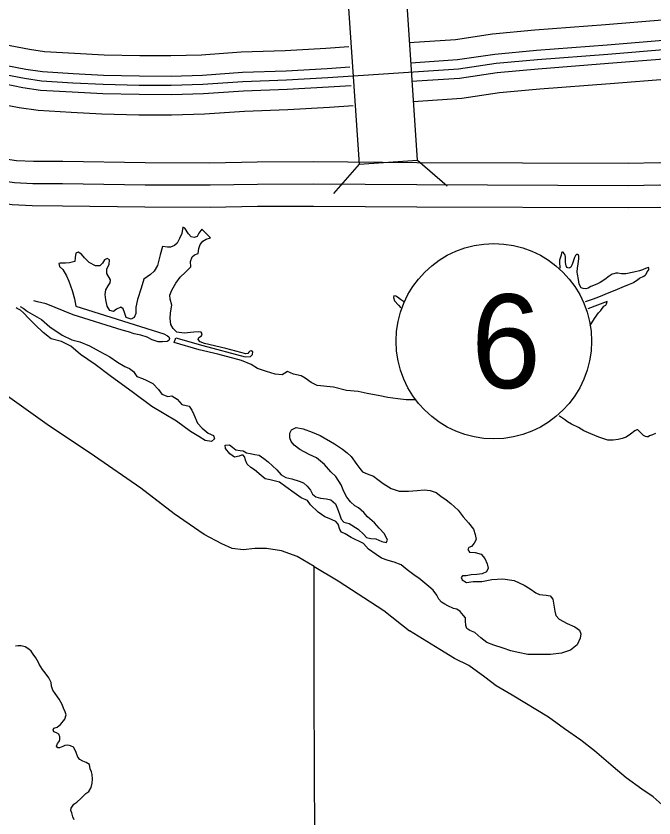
# Model space of a CAD drawing. Extents: x 31699 to 244310, y -8841 to 11474.
# Drawn here: x 95021.4 to 95308.6, y 4430.6 to 4791.7 of the extents above; entities that cross this region are included whole.
import ezdxf

# ---------------------------------------------------------------- set-up
doc = ezdxf.new("R2010")
doc.units = 0
for name, color, linetype in [('B_Logo', 7, 'Continuous'), ('New Level (0)', 7, 'Continuous'), ('R_Border Notes', 7, 'Continuous'), ('R_Draft', 7, 'Continuous'), ('R_Logo', 7, 'Continuous'), ('R_XS_EARTHWORK_STAGE1', 7, 'Continuous'), ('S_AREA_CALC', 7, 'Continuous')]:
    doc.layers.add(name, color=color, linetype=linetype)

msp = doc.modelspace()

# ---------------------------------------------------------------- linework, layer by layer
at = {"layer": 'B_Logo'}
for points in [[(95428.93, 4776.69), (95410.73, 4779.21), (95368.29, 4777.71), (95341.4, 4777.34), (95314.78, 4776.59), (95287.88, 4774.42), (95256.12, 4771.98), (95237.53, 4770.27), (95220.63, 4767.74), (95182.35, 4765.15), (95161.75, 4763.78), (95143.2, 4762.74), (95123.51, 4762.07), (95105.51, 4760.78), (95091.27, 4760.34), (95076.88, 4760.43), (95060.56, 4760.8), (95046.88, 4761.51), (95032.81, 4762.35), (95025.11, 4763.52), (95016.47, 4765.19), (94992.33, 4769)], [(95430.28, 4718.38), (95394.04, 4717.52), (95336.69, 4715.82), (95321.39, 4715.28), (95310.93, 4715.5), (95297.09, 4715.27), (95201.85, 4715.61), (95155.29, 4715.98), (95130.06, 4715.87), (95108.76, 4715.48), (95079.46, 4715.58), (95042.35, 4716.11), (95028.96, 4716.17), (95020.63, 4716.58), (95005.85, 4718.73), (94990.74, 4722.04)]]:
    msp.add_lwpolyline(points, dxfattribs=at)
at = {"layer": 'New Level (0)'}
for points in [[(95430.35, 4789.95), (95411.41, 4792.58), (95367.96, 4791.04), (95341.12, 4790.68), (95314.06, 4789.91), (95286.83, 4787.72), (95255, 4785.26), (95235.93, 4783.51), (95219.19, 4781.01), (95198.43, 4779.6)], [(95171.21, 4777.78), (95160.93, 4777.09), (95142.6, 4776.06), (95122.81, 4775.39), (95104.82, 4774.1), (95091.11, 4773.68), (95077.07, 4773.77), (95061.05, 4774.12), (95047.63, 4774.83), (95034.2, 4775.62), (95027.38, 4776.66), (95018.78, 4778.32), (94994.4, 4782.17)], [(95429.5, 4780.82), (95410.94, 4783.39), (95368.19, 4781.87), (95341.31, 4781.51), (95314.56, 4780.75), (95287.55, 4778.58), (95255.77, 4776.13), (95237.03, 4774.4), (95220.18, 4771.88), (95199.09, 4770.46)], [(95428.35, 4772.56), (95410.51, 4775.04), (95368.39, 4773.54), (95341.48, 4773.18), (95315.01, 4772.43), (95288.21, 4770.27), (95256.48, 4767.82), (95238.03, 4766.13), (95221.08, 4763.59), (95199.51, 4762.14)], [(95171.74, 4768.62), (95161.49, 4767.94), (95143.01, 4766.91), (95123.29, 4766.23), (95105.29, 4764.94), (95091.22, 4764.51), (95076.94, 4764.6), (95060.71, 4764.96), (95047.12, 4765.67), (95033.24, 4766.5), (95025.82, 4767.62), (95017.19, 4769.29), (94992.98, 4773.11)], [(95172.29, 4760.31), (95162, 4759.63), (95143.39, 4758.58), (95123.73, 4757.91), (95105.72, 4756.62), (95091.32, 4756.17), (95076.82, 4756.27), (95060.4, 4756.63), (95046.65, 4757.35), (95032.37, 4758.2), (95024.4, 4759.41), (95015.75, 4761.09), (94991.68, 4764.88)], [(95427.51, 4763.43), (95410.04, 4765.85), (95368.61, 4764.38), (95341.67, 4764.01), (95315.51, 4763.27), (95288.93, 4761.13), (95257.25, 4758.69), (95239.13, 4757.02), (95222.06, 4754.47), (95200.16, 4752.99)], [(95173.22, 4751.18), (95162.57, 4750.48), (95143.8, 4749.42), (95124.22, 4748.75), (95106.19, 4747.46), (95091.43, 4747.01), (95076.69, 4747.1), (95060.06, 4747.47), (95046.14, 4748.2), (95031.41, 4749.08), (95022.85, 4750.38), (95014.17, 4752.06), (94990.25, 4755.83)]]:
    msp.add_lwpolyline(points, dxfattribs=at)
at = {"layer": 'R_Border Notes'}
msp.add_circle((95236.51, 4645.24), 44, dxfattribs=at)
at = {"layer": 'R_Draft'}
for points in [[(95122.94, 4636.52), (95112.29, 4639.45), (95103.79, 4641.35), (95092.59, 4644.66), (95093.35, 4646.75), (95105.48, 4643.25), (95124.57, 4638.29), (95126.9, 4638.34), (95127.82, 4639.23), (95128.06, 4640.43), (95127.32, 4640.95), (95126.65, 4640.81), (95126.26, 4640.26), (95125.81, 4639.65), (95124.81, 4639.63), (95115.9, 4641.93), (95106.26, 4644.27), (95104.25, 4645.03), (95103.43, 4646.02), (95103.74, 4646.96), (95104.93, 4647.72), (95105.24, 4648.59), (95104.76, 4649.25), (95103.49, 4649.49), (95101.5, 4649.25), (95097.04, 4648.83), (95093.83, 4649.3), (95092.13, 4651), (95091.03, 4652.72), (95090.78, 4655.45), (95090.99, 4658.06), (95091.53, 4661.41), (95090.81, 4664.21), (95090.57, 4665.94), (95091.46, 4668.29), (95093.33, 4671.34), (95095.21, 4674.05), (95097.63, 4676.37), (95100.05, 4678.69), (95099.86, 4681.16), (95100.62, 4683.18), (95101.67, 4684.14), (95103.39, 4684.77), (95103.61, 4686.98), (95104.24, 4688.8), (95105.41, 4690.36), (95106.93, 4691.13), (95108.91, 4691.84), (95105.1, 4695.7), (95103.61, 4693.93), (95102.97, 4692.45), (95101.65, 4691.89), (95100.24, 4692.19), (95099.01, 4693.64), (95097.43, 4696.08), (95096.43, 4696.53), (95096.01, 4693.71), (95094.93, 4691.49), (95093.97, 4689.4), (95092.79, 4688.3), (95090.94, 4687.66), (95089.61, 4687.57), (95087.34, 4687.86), (95086.28, 4684.16), (95085.11, 4679.39), (95083.62, 4676.82), (95081.86, 4675.25), (95078.9, 4673.12), (95077.65, 4669.09), (95076.08, 4663.98), (95075.35, 4660.55), (95075.28, 4657.74), (95074.58, 4655.86), (95073.19, 4655.23), (95070.91, 4655.99), (95070.14, 4658.24), (95069.57, 4659.9), (95068.62, 4660.55), (95066.64, 4659.64), (95065.33, 4658.68), (95063.59, 4659.11), (95062.42, 4660.96), (95061.83, 4663.89), (95061.51, 4666.35), (95061.8, 4668.36), (95062.9, 4670.19), (95063.74, 4671.54), (95063.85, 4672.82), (95062.32, 4675.79), (95062.28, 4677.8), (95063.24, 4679.82), (95063.53, 4681.96), (95062.46, 4682.48), (95061.2, 4681.85), (95060.23, 4680.36), (95059.06, 4679.2), (95057.19, 4679.16), (95054.36, 4680.71), (95052.19, 4682.8), (95050.82, 4684.45), (95049.34, 4685.35)], [(95049.34, 4685.35), (95048.35, 4684.87), (95047.99, 4682.92), (95047.89, 4681.18), (95045.5, 4680.53), (95043.71, 4680.36), (95041.24, 4680.44), (95040.71, 4680.23), (95040.87, 4678.9), (95042.5, 4677.53), (95044.15, 4674.69), (95045.14, 4672.24), (95046.68, 4668.13), (95047.63, 4664.34), (95048.29, 4661.07), (95087.99, 4648.58), (95089.6, 4647.74), (95090.21, 4647.15), (95090.49, 4646.42), (95090.18, 4645.62), (95089.45, 4645.07), (95087.39, 4644.96), (95085.39, 4644.98), (95082.71, 4645.87), (95080.35, 4647.09), (95077.6, 4647.9), (95074.53, 4648.51), (95072.04, 4649.53), (95069.23, 4650.2), (95047.04, 4657.11), (95035.01, 4662.01), (95031.06, 4663), (95029.34, 4663.5)], [(95306.36, 4677.98), (95306.21, 4678.38), (95305.75, 4678.23), (95304.83, 4677.93), (95303.45, 4677.42), (95302.06, 4676.91), (95299.62, 4676.37), (95295.97, 4675.65), (95294.04, 4675.66), (95292.37, 4675.88), (95292.24, 4675.87), (95291.51, 4675.85), (95290.58, 4675.62), (95289.86, 4675.4), (95288.42, 4674.55), (95286.53, 4673.09), (95284.38, 4671.69), (95282.87, 4670.9), (95280.24, 4669.82), (95278.93, 4669.18), (95277.87, 4668.81), (95276.8, 4668.91), (95275.86, 4669.35), (95274.88, 4670.93), (95274.61, 4673.06), (95274.21, 4675.45), (95274.04, 4676.38), (95274.25, 4678.33), (95274.54, 4679.87), (95274.69, 4681.35), (95274.86, 4682.29), (95274.85, 4682.63), (95274.84, 4682.96), (95274.82, 4683.56), (95274.67, 4684.02), (95274.13, 4684.34), (95273.74, 4684.26), (95273.22, 4683.85), (95272.78, 4682.96), (95272.42, 4681.55), (95272, 4680.2), (95271.68, 4679.52), (95271.11, 4678.63), (95270.66, 4678.28), (95270.33, 4678.21), (95269.45, 4678.51), (95269.03, 4679.24), (95268.72, 4680.7), (95268.75, 4681.84), (95268.72, 4682.64), (95268.71, 4683.04), (95268.62, 4683.77), (95268.41, 4684.23), (95268.13, 4684.56), (95267.71, 4685.28), (95267.38, 4685.27), (95266.91, 4685.19), (95266.82, 4684.05), (95266.58, 4683.04), (95266.09, 4681.69), (95266.12, 4680.55), (95266.25, 4678.62), (95266.35, 4678.11)], [(95277.81, 4663.14), (95281.34, 4664.3), (95283.78, 4665.25), (95288.38, 4667.13), (95291.14, 4668.28), (95294.37, 4669.52), (95297.65, 4670.89), (95299.03, 4671.54), (95299.62, 4671.82), (95301.19, 4672.94), (95302.17, 4673.57), (95304, 4674.5), (95304.65, 4674.92), (95305.1, 4675.47), (95305.61, 4676.42), (95306.24, 4677.37), (95306.36, 4677.98)], [(95196, 4662.98), (95195.88, 4663.07), (95194.51, 4664.1), (95193.21, 4665.13), (95192.34, 4665.57), (95191.47, 4665.61), (95191.29, 4664.87), (95191.8, 4663.48), (95193.66, 4661.47), (95194.68, 4660.3)], [(95279.85, 4652.39), (95281.88, 4655.43), (95283.6, 4657.96), (95284.63, 4659.12), (95286.04, 4661.04), (95286.89, 4661.47), (95287.2, 4662.15), (95287.5, 4663.09), (95278.77, 4659.82)], [(95025.82, 4659.2), (95026.55, 4658.7), (95029.65, 4656.82), (95032.82, 4655.08), (95036.61, 4651.75), (95042.09, 4647.92), (95046.53, 4645.87), (95050.08, 4645.01), (95054.38, 4643.22), (95059.09, 4640.58), (95063.54, 4638.2), (95067.12, 4635.8), (95070.35, 4633.92), (95072.51, 4632.9), (95074.33, 4631.66), (95075.78, 4629.29), (95078.39, 4628.41), (95079.94, 4627.77), (95082.9, 4626.16), (95085.49, 4623.47), (95087.06, 4621.43), (95089.68, 4620.41), (95091.47, 4620.65), (95093.9, 4619.1), (95096.08, 4616.8), (95099.29, 4616.06), (95100.46, 4614.22), (95101.5, 4612.23), (95103.11, 4608.32), (95105.22, 4606.03), (95107.93, 4603.81), (95110.29, 4602.85), (95110.72, 4601.26), (95109.34, 4600.1), (95106.53, 4600.57), (95103.7, 4602.39), (95099.99, 4604.58), (95093.63, 4609.2), (95082.57, 4615.79), (95074.19, 4621.97), (95063.77, 4629.71), (95056.94, 4634.72), (95050.46, 4639.27), (95045.98, 4643.05), (95041.81, 4645.11), (95037.26, 4646.35), (95033.6, 4649.15), (95029.94, 4652.55), (95027.15, 4655.44), (95024.76, 4658.06), (95023.41, 4659.17), (95021.92, 4660.01), (95021.48, 4660.32)], [(95023.26, 4660.89), (95024.52, 4660.06)], [(95024.52, 4660.06), (95025.82, 4659.2)], [(95025.82, 4659.2), (95026.55, 4658.7), (95026.7, 4658.61)], [(95196.97, 4618.8), (95193.31, 4619.3), (95188.77, 4619.94), (95185.16, 4620.67), (95179.54, 4621.69), (95175.39, 4622.55), (95170.18, 4623.11), (95164.36, 4624.59), (95156.95, 4625.38), (95154.32, 4626.6), (95151.62, 4628.55), (95149.73, 4629.71), (95146.38, 4630.38), (95143.63, 4631.66), (95141.26, 4630.08), (95137.99, 4630.34), (95134.17, 4631.54), (95130.14, 4632.99), (95127.31, 4634.81), (95122.94, 4636.52)], [(95201.21, 4618.88), (95200.7, 4618.89), (95196.97, 4618.8)], [(95309.24, 4603.65), (95307.93, 4603.08), (95306.68, 4602.57), (95306.02, 4602.22), (95305.36, 4602.13), (95304.75, 4602.31), (95303.94, 4602.75), (95302.29, 4604.38), (95301.33, 4605.35), (95300.87, 4605.33), (95300.01, 4604.91), (95298.06, 4603.38), (95296.11, 4602.05), (95294.26, 4601.39), (95292.48, 4600.93), (95290.29, 4600.73), (95287.82, 4600.65), (95283.72, 4602), (95280.15, 4603.49), (95277.04, 4604.93), (95274.66, 4606.47), (95271.55, 4607.97), (95269.66, 4608.92), (95268.36, 4609.95), (95266.11, 4611.55), (95265.98, 4611.66)], [(95142.8, 4579.72), (95140.02, 4581.8), (95135.74, 4582.79), (95133.6, 4583.35), (95131.77, 4584.71), (95128.79, 4587.26), (95127.17, 4588.36), (95125.47, 4589.86), (95124.7, 4591.65), (95124.41, 4593.05), (95123.59, 4593.97), (95122.86, 4593.95), (95121.87, 4593.47), (95119.68, 4593.02), (95117.58, 4594.52), (95115.67, 4596.95), (95115.57, 4598.48), (95117.43, 4598.52), (95118.85, 4597.55), (95120.41, 4596.38), (95122.28, 4596.08), (95123.62, 4595.91), (95125.17, 4595), (95126.77, 4594.63), (95128.91, 4594.28), (95130.85, 4593.98), (95132.95, 4592.49), (95134.84, 4590.92), (95138.78, 4587.33), (95140.76, 4585.09), (95142.85, 4583.93), (95145.59, 4583.32), (95148.88, 4582.25), (95150.82, 4581.49), (95152.45, 4579.98), (95153.95, 4578.21), (95154.92, 4576.36), (95156.35, 4575.25), (95158.42, 4574.63), (95161.16, 4574.35), (95163.1, 4573.85), (95165.27, 4571.96), (95166.46, 4569.04), (95167.11, 4566.85), (95167.74, 4565.19), (95169.03, 4563.75), (95171.38, 4563.13), (95175.43, 4560.6), (95177.94, 4558.18), (95179.23, 4556.8), (95181.18, 4556.37), (95183.31, 4556.22), (95186.13, 4555.07), (95188.07, 4554.64), (95188.58, 4555.72), (95187.26, 4558.57), (95184.88, 4561.06), (95182.77, 4563.42), (95179.65, 4566.23), (95177.94, 4568.14), (95175.64, 4570.16), (95173.95, 4571.13), (95171.92, 4572.96), (95170.27, 4575.06), (95169.03, 4577.51), (95167.83, 4580.63), (95165.42, 4584.39), (95163.12, 4586.48), (95160.25, 4589.76), (95156.66, 4592.77), (95153.37, 4594.24), (95149.13, 4596.42), (95146.62, 4598.44), (95145.19, 4600.08), (95144.62, 4601.81), (95144.65, 4603.82), (95145.35, 4605.3), (95147.53, 4606.41), (95150.6, 4605.87), (95154.7, 4604.29), (95158.26, 4602.82), (95164.73, 4599.01), (95168.31, 4596.61), (95170.41, 4595.05), (95172.24, 4593.28), (95174.85, 4589.72), (95176.22, 4587.88), (95177.31, 4586.43), (95179.53, 4585.48), (95182.35, 4584.46), (95184.24, 4583.03), (95186.74, 4581.21), (95190.26, 4578.88), (95193.94, 4577.68), (95198.07, 4577.76), (95202, 4577.98), (95205.13, 4578.31), (95207.8, 4577.96), (95210.61, 4577.08), (95212.58, 4575.52), (95215.01, 4573.9)], [(95217.11, 4572.14), (95220.5, 4569.13), (95222.63, 4566.17), (95225.14, 4563.48), (95227.33, 4560.65), (95228.18, 4558.19), (95228.49, 4555.93), (95227.73, 4554.31), (95226.49, 4552.88), (95225.3, 4552.32), (95224.85, 4551.51), (95225.54, 4550.32), (95228.08, 4550.1), (95230.82, 4549.29), (95232.53, 4547.45), (95233.57, 4545.07), (95234.01, 4543.07), (95233.18, 4541.39), (95231.2, 4540.55), (95228.81, 4540.16), (95226.35, 4539.98), (95224.02, 4539.6), (95222.42, 4539.57), (95221.84, 4538.89), (95222.19, 4537.82), (95224.15, 4536.66), (95227.14, 4537.06), (95231.14, 4537), (95235.58, 4537.89), (95240.51, 4538.19), (95245.65, 4537.56), (95250.22, 4535.45), (95252.86, 4533.77), (95255.49, 4531.88), (95257.04, 4531.24), (95260.11, 4530.84), (95261.91, 4530.61), (95263.01, 4529.09), (95263.46, 4526.36), (95263.92, 4523.63), (95264.42, 4521.77), (95265.92, 4520.06), (95269.49, 4518.13), (95273.05, 4516.6), (95275.08, 4515.1), (95275.71, 4513.51), (95275.35, 4511.5), (95274.02, 4508.47), (95271, 4506.13), (95267.03, 4504.78), (95262.04, 4504.15), (95256.98, 4504.11), (95251.78, 4504.14), (95247.5, 4505.06), (95244.22, 4505.86), (95240.73, 4507.06), (95236.44, 4508.44), (95233.35, 4509.65), (95230.64, 4511.67), (95227.93, 4514.02), (95225.71, 4515.04), (95224.43, 4515.95), (95223.87, 4517.28), (95223.76, 4519.41), (95223.8, 4520.75), (95222.78, 4521.8), (95221.28, 4523.51), (95219.79, 4524.54), (95218.32, 4524.92), (95215.76, 4526.07), (95214.48, 4526.84), (95212.99, 4527.82), (95211.77, 4529.06), (95210.8, 4530.91), (95209.16, 4533.08), (95207.26, 4534.78), (95204.55, 4537.07), (95202.72, 4538.57), (95201.03, 4539.6), (95197.51, 4542.27), (95194.74, 4544.49), (95191.65, 4545.83), (95188.97, 4546.51), (95185.88, 4547.58), (95183.58, 4549.14), (95180.14, 4551.61), (95177.82, 4554.23), (95172.3, 4556.8), (95169.54, 4558.54), (95167.92, 4559.25), (95167.23, 4560.44), (95166.45, 4562.89), (95165.43, 4564.01), (95162.4, 4565.42), (95160.46, 4566.18), (95157.48, 4568.26), (95153.95, 4571.53), (95152.58, 4573.57), (95149.69, 4574.72), (95146.65, 4576.99), (95142.8, 4579.72)], [(95215.01, 4573.9), (95217.11, 4572.14)], [(95047.57, 4429.72), (95047.01, 4431.11), (95046.44, 4432.9), (95046.02, 4433.9), (95046.13, 4435.04), (95047.36, 4436.73), (95048.74, 4437.76), (95050.57, 4439.4), (95052.8, 4441.52), (95054.11, 4442.55), (95055.27, 4444.31), (95055.64, 4446.19), (95055.8, 4447.99), (95055.62, 4450.2), (95055.33, 4451.33), (95054.77, 4452.65), (95054.47, 4454.58), (95052.98, 4455.55), (95051.51, 4456.13), (95050.16, 4456.9), (95049.21, 4457.95), (95048.5, 4460.01), (95047.87, 4461.33), (95047.18, 4462.45), (95045.84, 4463.03), (95044.7, 4463.34), (95043.3, 4463.24), (95042.38, 4462.82), (95040.92, 4462.19), (95040.13, 4462.18), (95039.65, 4462.84), (95040.09, 4464.05), (95040.73, 4465.06), (95041.05, 4465.94), (95041.16, 4467.08), (95040.6, 4468.34), (95039.66, 4468.98), (95038.45, 4469.43), (95038.03, 4470.22), (95038.42, 4470.96), (95039.87, 4471.53), (95041.38, 4472.63), (95043.4, 4475.01), (95043.9, 4476.96), (95043.53, 4478.35), (95042.77, 4480.01), (95042.14, 4481.6), (95040.82, 4484.11), (95038.97, 4486.55), (95037.88, 4488.13), (95037.37, 4489.99), (95037.14, 4491.52), (95036.1, 4493.7), (95034.46, 4495.88), (95033.36, 4497.46), (95031.78, 4499.76), (95031.43, 4500.56), (95030.26, 4502.67), (95029.02, 4504.32), (95028.13, 4505.64), (95027.18, 4506.55), (95025.49, 4507.66), (95023.75, 4508.02), (95022.29, 4508.13), (95021.16, 4507.9)]]:
    msp.add_lwpolyline(points, dxfattribs=at)
at = {"layer": 'R_Logo'}
for points in [[(95156.16, 4355.8), (95155.65, 4486.63), (95155.64, 4543.83), (95148.02, 4548.29), (95140.91, 4550.82), (95134.15, 4551.95), (95128.96, 4551.91), (95123.57, 4551.33), (95118.63, 4551.97), (95113.99, 4553.95), (95106.04, 4558.26), (95092.6, 4567.55), (95077.58, 4579.07), (95056.76, 4593.55), (95035.43, 4607.69), (95015.42, 4622.05)], [(95156.16, 4355.8), (95155.65, 4486.63), (95155.64, 4543.83), (95148.02, 4548.29), (95140.91, 4550.82), (95134.15, 4551.95), (95128.96, 4551.91), (95123.57, 4551.33), (95118.63, 4551.97), (95113.99, 4553.95), (95106.04, 4558.26), (95092.6, 4567.55), (95082.06, 4575.63)], [(95155.64, 4543.83), (95166.36, 4537.36), (95186.95, 4523.95), (95198.59, 4514.83)], [(95155.64, 4543.83), (95166.36, 4537.36), (95186.95, 4523.95), (95198.59, 4514.83)], [(95155.64, 4543.83), (95166.36, 4537.36), (95186.95, 4523.95), (95198.59, 4514.83)], [(95312.31, 4436.53), (95308.27, 4440.02), (95303.17, 4443.47), (95296.16, 4448.6), (95290.28, 4453.64), (95281.87, 4460.8), (95275.73, 4465.56), (95268.31, 4470.68), (95261.15, 4476.01), (95244.8, 4485.87), (95237.61, 4490.12), (95232.44, 4493.91), (95225.21, 4499.24), (95218.86, 4502.38), (95212.21, 4506.39), (95198.59, 4514.83)], [(95312.31, 4436.53), (95308.27, 4440.02), (95303.17, 4443.47), (95296.16, 4448.6), (95290.28, 4453.64), (95281.87, 4460.8), (95275.73, 4465.56), (95268.31, 4470.68), (95261.15, 4476.01), (95244.8, 4485.87), (95237.61, 4490.12), (95232.44, 4493.91), (95225.21, 4499.24), (95218.86, 4502.38), (95212.21, 4506.39), (95198.59, 4514.83)]]:
    msp.add_lwpolyline(points, dxfattribs=at)
at = {"layer": 'R_XS_EARTHWORK_STAGE1'}
for p, q in [((95202.2, 4726.8), (95215.45, 4715.23)), ((95175.86, 4725.03), (95164.28, 4711.77))]:
    msp.add_line(p, q, dxfattribs=at)
msp.add_lwpolyline([(95202.2, 4726.8), (95196.86, 4805.82), (95170.52, 4804.05), (95175.86, 4725.03)], close=True, dxfattribs=at)
at = {"layer": 'S_AREA_CALC'}
for points in [[(95429.74, 4728.37), (95393.78, 4727.52), (95336.37, 4725.82), (95321.32, 4725.29), (95310.95, 4725.5), (95297.02, 4725.27), (95201.91, 4725.61), (95155.31, 4725.98), (95129.95, 4725.87), (95108.69, 4725.48), (95079.55, 4725.58), (95042.44, 4726.11), (95029.23, 4726.16), (95021.6, 4726.54), (95007.64, 4728.57), (94992.55, 4731.88)], [(95430.83, 4708.39), (95394.31, 4707.53), (95337.02, 4705.83), (95321.47, 4705.28), (95310.91, 4705.49), (95297.15, 4705.27), (95201.79, 4705.61), (95155.28, 4705.98), (95130.17, 4705.87), (95108.84, 4705.48), (95079.37, 4705.58), (95042.26, 4706.11), (95028.7, 4706.17), (95019.66, 4706.61), (95004.05, 4708.88), (94988.92, 4712.19)]]:
    msp.add_lwpolyline(points, dxfattribs=at)

# ---------------------------------------------------------------- texts
at = {"layer": 'R_Border Notes'}
msp.add_text('6', height=42.24, dxfattribs=at).set_placement((95226.27, 4624.12))

doc.saveas('drawing.dxf')
